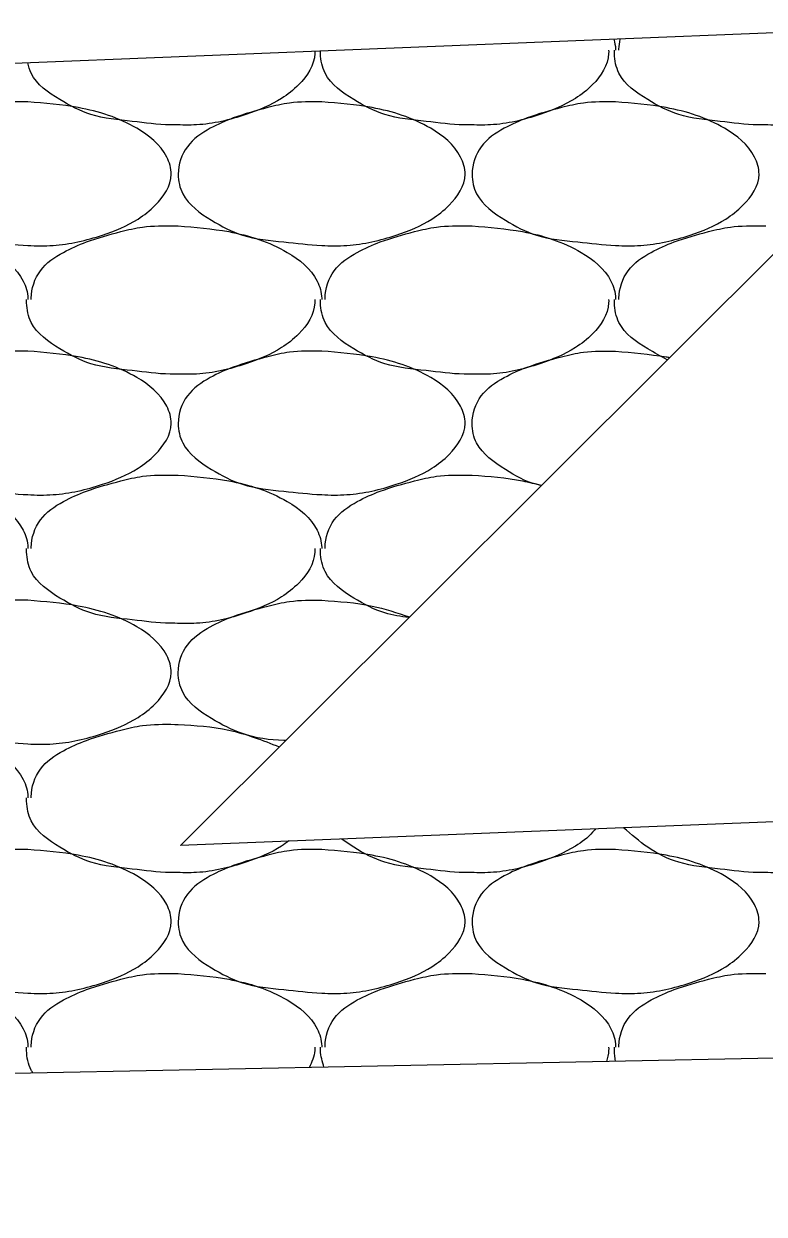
# Model space of a CAD drawing. Extents: x 1364961 to 1365294, y 367927 to 368034.
# Drawn here: x 1365187.791 to 1365189.081, y 367970.432 to 367972.505 of the extents above; entities that cross this region are included whole.
import ezdxf

# ---------------------------------------------------------------- set-up
doc = ezdxf.new("R2010")
doc.units = 0
doc.layers.add('Default', color=7, linetype='Continuous')

msp = doc.modelspace()

# ---------------------------------------------------------------- linework, layer by layer
at = {"layer": 'Default'}
for p, q in [((1365189.4991, 367972.5054), (1365187.4981, 367972.4254)), ((1365189.4991, 367972.5054), (1365188.0641, 367971.0744)), ((1365188.0541, 367972.1534), (1365188.0601, 367972.1534)), ((1365188.5661, 367972.1534), (1365188.5721, 367972.1534)), ((1365189.0781, 367972.1534), (1365189.0841, 367972.1534)), ((1365188.0541, 367971.7194), (1365188.0601, 367971.7194)), ((1365188.5661, 367971.7194), (1365188.5721, 367971.7194)), ((1365188.0541, 367971.2854), (1365188.0601, 367971.2854)), ((1365193.4971, 367971.2914), (1365188.0641, 367971.0744)), ((1365188.0541, 367970.8514), (1365188.0601, 367970.8514)), ((1365188.5661, 367970.8514), (1365188.5721, 367970.8514)), ((1365189.0781, 367970.8514), (1365189.0841, 367970.8514)), ((1365193.4821, 367970.7914), (1365175.4981, 367970.4324))]:
    msp.add_line(p, q, dxfattribs=at)
for points in [[(1365188.8191, 367972.4784), (1365188.8221, 367972.4614), (1365188.8221, 367972.4594)], [(1365188.8281, 367972.4594), (1365188.8281, 367972.4614), (1365188.8301, 367972.4784)], [(1365188.2981, 367972.4574), (1365188.2981, 367972.4534), (1365188.2701, 367972.3994), (1365188.2401, 367972.3754), (1365188.1781, 367972.3474), (1365188.0921, 367972.3294), (1365188.0541, 367972.3294)], [(1365188.5661, 367972.3294), (1365188.5581, 367972.3294), (1365188.4921, 367972.3354), (1365188.4201, 367972.3474), (1365188.3661, 367972.3734), (1365188.3161, 367972.4194), (1365188.3081, 367972.4534), (1365188.3081, 367972.4574)], [(1365188.8101, 367972.4594), (1365188.8101, 367972.4534), (1365188.7821, 367972.3994), (1365188.7521, 367972.3754), (1365188.6901, 367972.3474), (1365188.6041, 367972.3294), (1365188.5661, 367972.3294)], [(1365189.0781, 367972.3294), (1365189.0701, 367972.3294), (1365189.0041, 367972.3354), (1365188.9321, 367972.3474), (1365188.8781, 367972.3734), (1365188.8281, 367972.4194), (1365188.8201, 367972.4534), (1365188.8201, 367972.4594)], [(1365189.3221, 367972.4594), (1365189.3221, 367972.4534), (1365189.2941, 367972.3994), (1365189.2641, 367972.3754), (1365189.2021, 367972.3474), (1365189.1161, 367972.3294), (1365189.0781, 367972.3294)], [(1365188.0541, 367972.3294), (1365188.0461, 367972.3294), (1365187.9801, 367972.3354), (1365187.9081, 367972.3474), (1365187.8541, 367972.3734), (1365187.8041, 367972.4194), (1365187.7981, 367972.4374)], [(1365187.7981, 367972.3694), (1365187.8861, 367972.3594), (1365187.9881, 367972.3234), (1365188.0401, 367972.2734), (1365188.0481, 367972.2434), (1365188.0201, 367972.1894), (1365187.9901, 367972.1654), (1365187.9281, 367972.1374), (1365187.8421, 367972.1194), (1365187.7981, 367972.1194), (1365187.7321, 367972.1254), (1365187.6601, 367972.1374), (1365187.6061, 367972.1634), (1365187.5561, 367972.2094), (1365187.5481, 367972.2434), (1365187.5641, 367972.2914), (1365187.6041, 367972.3234), (1365187.6441, 367972.3414), (1365187.7041, 367972.3594), (1365187.7421, 367972.3674), (1365187.7981, 367972.3694)], [(1365188.3101, 367972.3694), (1365188.3981, 367972.3594), (1365188.5001, 367972.3234), (1365188.5521, 367972.2734), (1365188.5601, 367972.2434), (1365188.5321, 367972.1894), (1365188.5021, 367972.1654), (1365188.4401, 367972.1374), (1365188.3541, 367972.1194), (1365188.3101, 367972.1194), (1365188.2441, 367972.1254), (1365188.1721, 367972.1374), (1365188.1181, 367972.1634), (1365188.0681, 367972.2094), (1365188.0601, 367972.2434), (1365188.0761, 367972.2914), (1365188.1161, 367972.3234), (1365188.1561, 367972.3414), (1365188.2161, 367972.3594), (1365188.2541, 367972.3674), (1365188.3101, 367972.3694)], [(1365188.8221, 367972.3694), (1365188.9101, 367972.3594), (1365189.0121, 367972.3234), (1365189.0641, 367972.2734), (1365189.0721, 367972.2434), (1365189.0441, 367972.1894), (1365189.0141, 367972.1654), (1365188.9521, 367972.1374), (1365188.8661, 367972.1194), (1365188.8221, 367972.1194), (1365188.7561, 367972.1254), (1365188.6841, 367972.1374), (1365188.6301, 367972.1634), (1365188.5801, 367972.2094), (1365188.5721, 367972.2434), (1365188.5881, 367972.2914), (1365188.6281, 367972.3234), (1365188.6681, 367972.3414), (1365188.7281, 367972.3594), (1365188.7661, 367972.3674), (1365188.8221, 367972.3694)], [(1365187.5481, 367972.1534), (1365187.6361, 367972.1434), (1365187.7381, 367972.1074), (1365187.7901, 367972.0574), (1365187.7981, 367972.0274), (1365187.7981, 367972.0254)], [(1365187.8041, 367972.0254), (1365187.8041, 367972.0274), (1365187.8201, 367972.0754), (1365187.8601, 367972.1074), (1365187.9001, 367972.1254), (1365187.9601, 367972.1434), (1365187.9981, 367972.1514), (1365188.0541, 367972.1534)], [(1365188.0601, 367972.1534), (1365188.1481, 367972.1434), (1365188.2501, 367972.1074), (1365188.3021, 367972.0574), (1365188.3101, 367972.0274), (1365188.3101, 367972.0254)], [(1365188.3161, 367972.0254), (1365188.3161, 367972.0274), (1365188.3321, 367972.0754), (1365188.3721, 367972.1074), (1365188.4121, 367972.1254), (1365188.4721, 367972.1434), (1365188.5101, 367972.1514), (1365188.5661, 367972.1534)], [(1365188.5721, 367972.1534), (1365188.6601, 367972.1434), (1365188.7621, 367972.1074), (1365188.8141, 367972.0574), (1365188.8221, 367972.0274), (1365188.8221, 367972.0254)], [(1365188.8281, 367972.0254), (1365188.8281, 367972.0274), (1365188.8441, 367972.0754), (1365188.8841, 367972.1074), (1365188.9241, 367972.1254), (1365188.9841, 367972.1434), (1365189.0221, 367972.1514), (1365189.0781, 367972.1534)], [(1365188.0541, 367971.8954), (1365188.0461, 367971.8954), (1365187.9801, 367971.9014), (1365187.9081, 367971.9134), (1365187.8541, 367971.9394), (1365187.8041, 367971.9854), (1365187.7961, 367972.0194), (1365187.7961, 367972.0254)], [(1365188.2981, 367972.0254), (1365188.2981, 367972.0194), (1365188.2701, 367971.9654), (1365188.2401, 367971.9414), (1365188.1781, 367971.9134), (1365188.0921, 367971.8954), (1365188.0541, 367971.8954)], [(1365188.5661, 367971.8954), (1365188.5581, 367971.8954), (1365188.4921, 367971.9014), (1365188.4201, 367971.9134), (1365188.3661, 367971.9394), (1365188.3161, 367971.9854), (1365188.3081, 367972.0194), (1365188.3081, 367972.0254)], [(1365188.8101, 367972.0254), (1365188.8101, 367972.0194), (1365188.7821, 367971.9654), (1365188.7521, 367971.9414), (1365188.6901, 367971.9134), (1365188.6041, 367971.8954), (1365188.5661, 367971.8954)], [(1365188.9121, 367971.9204), (1365188.8781, 367971.9394), (1365188.8281, 367971.9854), (1365188.8201, 367972.0194), (1365188.8201, 367972.0254)], [(1365187.7981, 367971.9354), (1365187.8861, 367971.9254), (1365187.9881, 367971.8894), (1365188.0401, 367971.8394), (1365188.0481, 367971.8094), (1365188.0201, 367971.7554), (1365187.9901, 367971.7314), (1365187.9281, 367971.7034), (1365187.8421, 367971.6854), (1365187.7981, 367971.6854), (1365187.7321, 367971.6914), (1365187.6601, 367971.7034), (1365187.6061, 367971.7294), (1365187.5561, 367971.7754), (1365187.5481, 367971.8094), (1365187.5641, 367971.8574), (1365187.6041, 367971.8894), (1365187.6441, 367971.9074), (1365187.7041, 367971.9254), (1365187.7421, 367971.9334), (1365187.7981, 367971.9354)], [(1365188.3101, 367971.9354), (1365188.3981, 367971.9254), (1365188.5001, 367971.8894), (1365188.5521, 367971.8394), (1365188.5601, 367971.8094), (1365188.5321, 367971.7554), (1365188.5021, 367971.7314), (1365188.4401, 367971.7034), (1365188.3541, 367971.6854), (1365188.3101, 367971.6854), (1365188.2441, 367971.6914), (1365188.1721, 367971.7034), (1365188.1181, 367971.7294), (1365188.0681, 367971.7754), (1365188.0601, 367971.8094), (1365188.0761, 367971.8574), (1365188.1161, 367971.8894), (1365188.1561, 367971.9074), (1365188.2161, 367971.9254), (1365188.2541, 367971.9334), (1365188.3101, 367971.9354)], [(1365188.6931, 367971.7014), (1365188.6841, 367971.7034), (1365188.6301, 367971.7294), (1365188.5801, 367971.7754), (1365188.5721, 367971.8094), (1365188.5881, 367971.8574), (1365188.6281, 367971.8894), (1365188.6681, 367971.9074), (1365188.7281, 367971.9254), (1365188.7661, 367971.9334), (1365188.8221, 367971.9354)], [(1365188.8221, 367971.9354), (1365188.9101, 367971.9254), (1365188.9161, 367971.9244)], [(1365187.5481, 367971.7194), (1365187.6361, 367971.7094), (1365187.7381, 367971.6734), (1365187.7901, 367971.6234), (1365187.7981, 367971.5934), (1365187.7981, 367971.5914)], [(1365187.8041, 367971.5914), (1365187.8041, 367971.5934), (1365187.8201, 367971.6414), (1365187.8601, 367971.6734), (1365187.9001, 367971.6914), (1365187.9601, 367971.7094), (1365187.9981, 367971.7174), (1365188.0541, 367971.7194)], [(1365188.0601, 367971.7194), (1365188.1481, 367971.7094), (1365188.2501, 367971.6734), (1365188.3021, 367971.6234), (1365188.3101, 367971.5934), (1365188.3101, 367971.5914)], [(1365188.3161, 367971.5914), (1365188.3161, 367971.5934), (1365188.3321, 367971.6414), (1365188.3721, 367971.6734), (1365188.4121, 367971.6914), (1365188.4721, 367971.7094), (1365188.5101, 367971.7174), (1365188.5661, 367971.7194)], [(1365188.5721, 367971.7194), (1365188.6601, 367971.7094), (1365188.6931, 367971.7014)], [(1365188.0541, 367971.4614), (1365188.0461, 367971.4614), (1365187.9801, 367971.4674), (1365187.9081, 367971.4794), (1365187.8541, 367971.5054), (1365187.8041, 367971.5514), (1365187.7961, 367971.5854), (1365187.7961, 367971.5914)], [(1365188.2981, 367971.5914), (1365188.2981, 367971.5854), (1365188.2701, 367971.5314), (1365188.2401, 367971.5074), (1365188.1781, 367971.4794), (1365188.0921, 367971.4614), (1365188.0541, 367971.4614)], [(1365188.4621, 367971.4714), (1365188.4201, 367971.4794), (1365188.3661, 367971.5054), (1365188.3161, 367971.5514), (1365188.3081, 367971.5854), (1365188.3081, 367971.5914)], [(1365187.7981, 367971.5014), (1365187.8861, 367971.4914), (1365187.9881, 367971.4554), (1365188.0401, 367971.4054), (1365188.0481, 367971.3754), (1365188.0201, 367971.3214), (1365187.9901, 367971.2974), (1365187.9281, 367971.2694), (1365187.8421, 367971.2514), (1365187.7981, 367971.2514), (1365187.7321, 367971.2574), (1365187.6601, 367971.2694), (1365187.6061, 367971.2954), (1365187.5561, 367971.3414), (1365187.5481, 367971.3754), (1365187.5641, 367971.4234), (1365187.6041, 367971.4554), (1365187.6441, 367971.4734), (1365187.7041, 367971.4914), (1365187.7421, 367971.4994), (1365187.7981, 367971.5014)], [(1365188.2471, 367971.2574), (1365188.2441, 367971.2574), (1365188.1721, 367971.2694), (1365188.1181, 367971.2954), (1365188.0681, 367971.3414), (1365188.0601, 367971.3754), (1365188.0761, 367971.4234), (1365188.1161, 367971.4554), (1365188.1561, 367971.4734), (1365188.2161, 367971.4914), (1365188.2541, 367971.4994), (1365188.3101, 367971.5014)], [(1365188.3101, 367971.5014), (1365188.3981, 367971.4914), (1365188.4631, 367971.4724)], [(1365187.5481, 367971.2854), (1365187.6361, 367971.2754), (1365187.7381, 367971.2394), (1365187.7901, 367971.1894), (1365187.7981, 367971.1594), (1365187.7981, 367971.1574)], [(1365187.8041, 367971.1574), (1365187.8041, 367971.1594), (1365187.8201, 367971.2074), (1365187.8601, 367971.2394), (1365187.9001, 367971.2574), (1365187.9601, 367971.2754), (1365187.9981, 367971.2834), (1365188.0541, 367971.2854)], [(1365188.0601, 367971.2854), (1365188.1481, 367971.2754), (1365188.2361, 367971.2464)], [(1365188.0541, 367971.0274), (1365188.0461, 367971.0274), (1365187.9801, 367971.0334), (1365187.9081, 367971.0454), (1365187.8541, 367971.0714), (1365187.8041, 367971.1174), (1365187.7961, 367971.1514), (1365187.7961, 367971.1574)], [(1365189.3141, 367971.1244), (1365189.2941, 367971.0974), (1365189.2641, 367971.0734), (1365189.2021, 367971.0454), (1365189.1161, 367971.0274), (1365189.0781, 367971.0274)], [(1365188.7871, 367971.1034), (1365188.7821, 367971.0974), (1365188.7521, 367971.0734), (1365188.6901, 367971.0454), (1365188.6041, 367971.0274), (1365188.5661, 367971.0274)], [(1365189.0781, 367971.0274), (1365189.0701, 367971.0274), (1365189.0041, 367971.0334), (1365188.9321, 367971.0454), (1365188.8781, 367971.0714), (1365188.8361, 367971.1054)], [(1365187.7981, 367971.0674), (1365187.8861, 367971.0574), (1365187.9881, 367971.0214), (1365188.0401, 367970.9714), (1365188.0481, 367970.9414), (1365188.0201, 367970.8874), (1365187.9901, 367970.8634), (1365187.9281, 367970.8354), (1365187.8421, 367970.8174), (1365187.7981, 367970.8174), (1365187.7321, 367970.8234), (1365187.6601, 367970.8354), (1365187.6061, 367970.8614), (1365187.5561, 367970.9074), (1365187.5481, 367970.9414), (1365187.5641, 367970.9894), (1365187.6041, 367971.0214), (1365187.6441, 367971.0394), (1365187.7041, 367971.0574), (1365187.7421, 367971.0654), (1365187.7981, 367971.0674)], [(1365188.2531, 367971.0824), (1365188.2401, 367971.0734), (1365188.1781, 367971.0454), (1365188.0921, 367971.0274), (1365188.0541, 367971.0274)], [(1365188.3101, 367971.0674), (1365188.3981, 367971.0574), (1365188.5001, 367971.0214), (1365188.5521, 367970.9714), (1365188.5601, 367970.9414), (1365188.5321, 367970.8874), (1365188.5021, 367970.8634), (1365188.4401, 367970.8354), (1365188.3541, 367970.8174), (1365188.3101, 367970.8174), (1365188.2441, 367970.8234), (1365188.1721, 367970.8354), (1365188.1181, 367970.8614), (1365188.0681, 367970.9074), (1365188.0601, 367970.9414), (1365188.0761, 367970.9894), (1365188.1161, 367971.0214), (1365188.1561, 367971.0394), (1365188.2161, 367971.0574), (1365188.2541, 367971.0654), (1365188.3101, 367971.0674)], [(1365188.5661, 367971.0274), (1365188.5581, 367971.0274), (1365188.4921, 367971.0334), (1365188.4201, 367971.0454), (1365188.3661, 367971.0714), (1365188.3451, 367971.0854)], [(1365188.8221, 367971.0674), (1365188.9101, 367971.0574), (1365189.0121, 367971.0214), (1365189.0641, 367970.9714), (1365189.0721, 367970.9414), (1365189.0441, 367970.8874), (1365189.0141, 367970.8634), (1365188.9521, 367970.8354), (1365188.8661, 367970.8174), (1365188.8221, 367970.8174), (1365188.7561, 367970.8234), (1365188.6841, 367970.8354), (1365188.6301, 367970.8614), (1365188.5801, 367970.9074), (1365188.5721, 367970.9414), (1365188.5881, 367970.9894), (1365188.6281, 367971.0214), (1365188.6681, 367971.0394), (1365188.7281, 367971.0574), (1365188.7661, 367971.0654), (1365188.8221, 367971.0674)], [(1365187.5481, 367970.8514), (1365187.6361, 367970.8414), (1365187.7381, 367970.8054), (1365187.7901, 367970.7554), (1365187.7981, 367970.7254), (1365187.7981, 367970.7234)], [(1365187.8041, 367970.7234), (1365187.8041, 367970.7254), (1365187.8201, 367970.7734), (1365187.8601, 367970.8054), (1365187.9001, 367970.8234), (1365187.9601, 367970.8414), (1365187.9981, 367970.8494), (1365188.0541, 367970.8514)], [(1365188.0601, 367970.8514), (1365188.1481, 367970.8414), (1365188.2501, 367970.8054), (1365188.3021, 367970.7554), (1365188.3101, 367970.7254), (1365188.3101, 367970.7234)], [(1365188.3161, 367970.7234), (1365188.3161, 367970.7254), (1365188.3321, 367970.7734), (1365188.3721, 367970.8054), (1365188.4121, 367970.8234), (1365188.4721, 367970.8414), (1365188.5101, 367970.8494), (1365188.5661, 367970.8514)], [(1365188.5721, 367970.8514), (1365188.6601, 367970.8414), (1365188.7621, 367970.8054), (1365188.8141, 367970.7554), (1365188.8221, 367970.7254), (1365188.8221, 367970.7234)], [(1365188.8281, 367970.7234), (1365188.8281, 367970.7254), (1365188.8441, 367970.7734), (1365188.8841, 367970.8054), (1365188.9241, 367970.8234), (1365188.9841, 367970.8414), (1365189.0221, 367970.8494), (1365189.0781, 367970.8514)], [(1365187.8071, 367970.6784), (1365187.8041, 367970.6834), (1365187.7961, 367970.7174), (1365187.7961, 367970.7234)], [(1365188.2981, 367970.7234), (1365188.2981, 367970.7174), (1365188.2881, 367970.6874)], [(1365188.3141, 367970.6884), (1365188.3081, 367970.7174), (1365188.3081, 367970.7234)], [(1365188.8101, 367970.7234), (1365188.8101, 367970.7174), (1365188.8061, 367970.6984)], [(1365188.8221, 367970.6984), (1365188.8201, 367970.7174), (1365188.8201, 367970.7234)]]:
    msp.add_spline(points, degree=3, dxfattribs=at)

doc.saveas('drawing.dxf')
